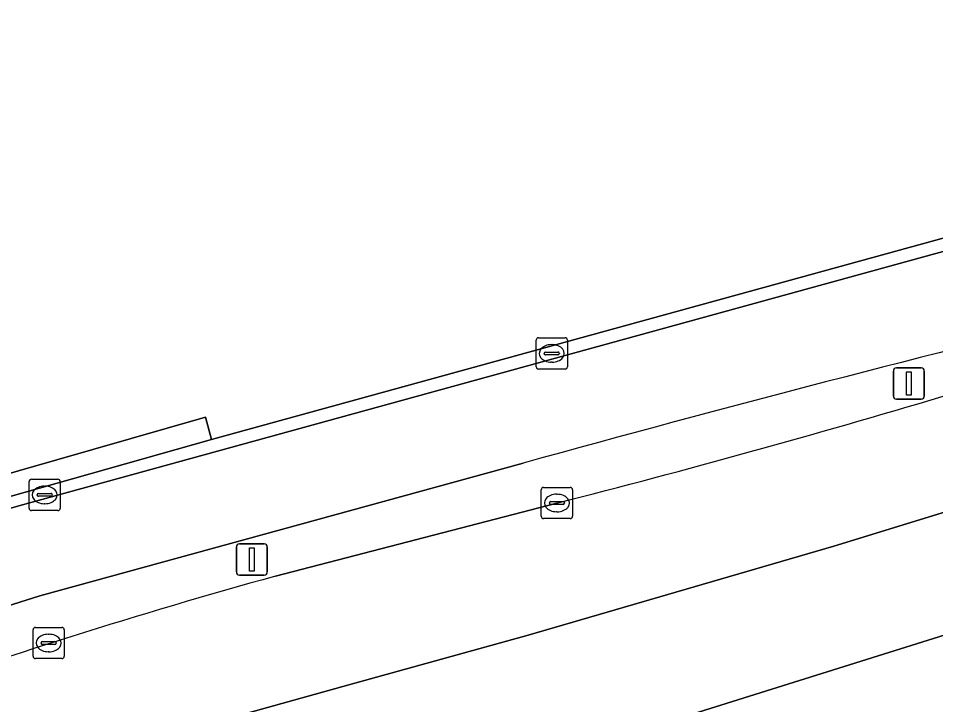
# Model space of a CAD drawing. Extents: x 160806 to 161707, y 383696 to 384148.
# Drawn here: x 161084.21 to 161113.59, y 383825.12 to 383847.08 of the extents above; entities that cross this region are included whole.
import ezdxf

# ---------------------------------------------------------------- set-up
doc = ezdxf.new("R2010")
doc.units = 0
for name, color, linetype in [('IMGEO_Berm_groen', 7, 'Continuous'), ('IMGEO_Kolk', 7, 'Continuous'), ('IMGEO_Lichtmast', 7, 'Continuous'), ('IMGEO_OVBaan_gesloten', 7, 'Continuous'), ('IMGEO_Parkeervlak_halfverhard', 7, 'Continuous'), ('IMGEO_Rijbaan_lokaal_gesloten', 7, 'Continuous'), ('IMGEO_Rijbaan_lokaal_open', 7, 'Continuous'), ('IMGEO_Verkeerseiland_open', 7, 'Continuous'), ('IMGEO_Verkeersregelinstallatiepaal', 7, 'Continuous'), ('IMGEO_Voetpad_open', 7, 'Continuous')]:
    doc.layers.add(name, color=color, linetype=linetype)

msp = doc.modelspace()

# ---------------------------------------------------------------- linework, layer by layer
at = {"layer": 'IMGEO_Berm_groen'}
msp.add_lwpolyline([(161074.049, 383828.547), (161075.032, 383828.83), (161074.917, 383829.232), (161090.4, 383833.597), (161090.201, 383834.315), (161078.217, 383830.885), (161077.849, 383832.078), (161073.796, 383830.844), (161073.576, 383843.824)], dxfattribs=at)
at = {"layer": 'IMGEO_Kolk'}
for p, q in [((161100.868, 383836.857), (161101.72, 383836.857)), ((161100.793, 383835.931), (161100.793, 383836.783)), ((161101.281, 383836.637), (161101.306, 383836.637)), ((161101.794, 383836.783), (161101.794, 383835.931)), ((161101.052, 383836.351), (161101.052, 383836.363)), ((161101.49, 383836.314), (161101.092, 383836.314)), ((161101.095, 383836.4), (161101.493, 383836.4)), ((161101.536, 383836.363), (161101.536, 383836.351)), ((161101.304, 383836.077), (161101.279, 383836.077)), ((161101.72, 383835.857), (161100.868, 383835.857)), ((161084.555, 383831.401), (161084.555, 383832.253)), ((161084.63, 383832.327), (161085.482, 383832.327)), ((161085.556, 383832.253), (161085.556, 383831.401)), ((161084.814, 383831.821), (161084.814, 383831.833)), ((161084.857, 383831.87), (161085.255, 383831.87)), ((161085.043, 383832.107), (161085.068, 383832.107)), ((161085.298, 383831.833), (161085.298, 383831.821)), ((161100.957, 383831.143), (161100.957, 383831.995)), ((161101.032, 383832.069), (161101.884, 383832.069)), ((161101.445, 383831.849), (161101.47, 383831.849)), ((161101.958, 383831.995), (161101.958, 383831.143)), ((161085.252, 383831.784), (161084.854, 383831.784)), ((161085.066, 383831.547), (161085.041, 383831.547)), ((161101.216, 383831.563), (161101.216, 383831.575)), ((161101.654, 383831.526), (161101.256, 383831.526)), ((161101.259, 383831.612), (161101.657, 383831.612)), ((161101.7, 383831.575), (161101.7, 383831.563)), ((161085.482, 383831.327), (161084.63, 383831.327)), ((161101.468, 383831.289), (161101.443, 383831.289)), ((161101.884, 383831.069), (161101.032, 383831.069)), ((161084.683, 383826.662), (161084.683, 383827.514)), ((161084.758, 383827.588), (161085.61, 383827.588)), ((161085.684, 383827.514), (161085.684, 383826.662)), ((161084.985, 383827.131), (161085.383, 383827.131)), ((161085.171, 383827.368), (161085.196, 383827.368)), ((161084.942, 383827.082), (161084.942, 383827.094)), ((161085.38, 383827.045), (161084.982, 383827.045)), ((161085.426, 383827.094), (161085.426, 383827.082)), ((161085.61, 383826.588), (161084.758, 383826.588)), ((161085.194, 383826.808), (161085.169, 383826.808))]:
    msp.add_line(p, q, dxfattribs=at)
for points in [[(161100.868, 383836.857), (161101.72, 383836.857)], [(161100.793, 383835.931), (161100.793, 383836.783)], [(161101.794, 383836.783), (161101.794, 383835.931)], [(161101.72, 383835.857), (161100.868, 383835.857)], [(161084.555, 383831.401), (161084.555, 383832.253)], [(161084.63, 383832.327), (161085.482, 383832.327)], [(161085.556, 383832.253), (161085.556, 383831.401)], [(161100.957, 383831.143), (161100.957, 383831.995)], [(161101.032, 383832.069), (161101.884, 383832.069)], [(161101.958, 383831.995), (161101.958, 383831.143)], [(161085.482, 383831.327), (161084.63, 383831.327)], [(161101.884, 383831.069), (161101.032, 383831.069)], [(161084.683, 383826.662), (161084.683, 383827.514)], [(161084.758, 383827.588), (161085.61, 383827.588)], [(161085.684, 383827.514), (161085.684, 383826.662)], [(161085.61, 383826.588), (161084.758, 383826.588)]]:
    msp.add_lwpolyline(points, dxfattribs=at)
for centre, radius, start, end in [((161100.87, 383836.781), 0.0765, 91.552, 178.448), ((161100.87, 383836.781), 0.0765, 91.552, 178.448), ((161101.718, 383836.781), 0.0765, 1.552, 88.448), ((161101.718, 383836.781), 0.0765, 1.552, 88.448), ((161101.092, 383836.36), 0.0403, 85.8775, 175.7526), ((161101.089, 383836.35), 0.0366, 178.938, 274.7102), ((161101.493, 383836.357), 0.043, 264.8664, 352.4533), ((161101.497, 383836.362), 0.0386, 1.7309, 96.639), ((161100.87, 383835.933), 0.0765, 181.552, 268.448), ((161100.87, 383835.933), 0.0765, 181.552, 268.448), ((161101.718, 383835.933), 0.0765, 271.552, 358.448), ((161101.718, 383835.933), 0.0765, 271.552, 358.448), ((161084.632, 383832.251), 0.0765, 91.552, 178.448), ((161084.632, 383832.251), 0.0765, 91.552, 178.448), ((161085.48, 383832.251), 0.0765, 1.552, 88.448), ((161085.48, 383832.251), 0.0765, 1.552, 88.448), ((161084.854, 383831.83), 0.0403, 85.8775, 175.7526), ((161084.851, 383831.82), 0.0366, 178.938, 274.7102), ((161085.255, 383831.827), 0.043, 264.8664, 352.4533), ((161085.259, 383831.832), 0.0386, 1.7309, 96.639), ((161101.034, 383831.993), 0.0765, 91.552, 178.448), ((161101.034, 383831.993), 0.0765, 91.552, 178.448), ((161101.882, 383831.993), 0.0765, 1.552, 88.448), ((161101.882, 383831.993), 0.0765, 1.552, 88.448), ((161101.256, 383831.572), 0.0403, 85.8775, 175.7526), ((161101.253, 383831.562), 0.0366, 178.938, 274.7102), ((161101.657, 383831.569), 0.043, 264.8664, 352.4533), ((161101.661, 383831.574), 0.0386, 1.7309, 96.639), ((161084.632, 383831.403), 0.0765, 181.552, 268.448), ((161084.632, 383831.403), 0.0765, 181.552, 268.448), ((161085.48, 383831.403), 0.0765, 271.552, 358.448), ((161085.48, 383831.403), 0.0765, 271.552, 358.448), ((161101.034, 383831.145), 0.0765, 181.552, 268.448), ((161101.034, 383831.145), 0.0765, 181.552, 268.448), ((161101.882, 383831.145), 0.0765, 271.552, 358.448), ((161101.882, 383831.145), 0.0765, 271.552, 358.448), ((161084.76, 383827.512), 0.0765, 91.552, 178.448), ((161084.76, 383827.512), 0.0765, 91.552, 178.448), ((161085.608, 383827.512), 0.0765, 1.552, 88.448), ((161085.608, 383827.512), 0.0765, 1.552, 88.448), ((161084.982, 383827.091), 0.0403, 85.8775, 175.7526), ((161085.387, 383827.093), 0.0386, 1.7309, 96.639), ((161084.979, 383827.081), 0.0366, 178.938, 274.7102), ((161085.383, 383827.088), 0.043, 264.8664, 352.4533), ((161084.76, 383826.664), 0.0765, 181.552, 268.448), ((161084.76, 383826.664), 0.0765, 181.552, 268.448), ((161085.608, 383826.664), 0.0765, 271.552, 358.448), ((161085.608, 383826.664), 0.0765, 271.552, 358.448)]:
    msp.add_arc(centre, radius, start, end, dxfattribs=at)
for centre, major_axis, ratio, start_param, end_param in [((161101.28, 383836.357), (-0.387, 0.002), 0.722429, 4.712389, 7.853982), ((161101.305, 383836.357), (-0.39, 0.002), 0.717154, 1.570796, 4.712389), ((161085.042, 383831.827), (-0.387, 0.002), 0.722429, 4.712389, 7.853982), ((161085.067, 383831.827), (-0.39, 0.002), 0.717154, 1.570796, 4.712389), ((161101.444, 383831.569), (-0.387, 0.002), 0.722429, 4.712389, 7.853982), ((161101.469, 383831.569), (-0.39, 0.002), 0.717154, 1.570796, 4.712389), ((161085.17, 383827.088), (-0.387, 0.002), 0.722429, 4.712389, 7.853982), ((161085.195, 383827.088), (-0.39, 0.002), 0.717154, 1.570796, 4.712389)]:
    msp.add_ellipse(centre, major_axis=major_axis, ratio=ratio, start_param=start_param, end_param=end_param, dxfattribs=at)
at = {"layer": 'IMGEO_Lichtmast'}
for p, q in [((161112.231, 383834.993), (161112.231, 383835.793)), ((161112.231, 383835.793), (161112.231, 383834.993)), ((161112.331, 383835.893), (161113.121, 383835.893)), ((161113.121, 383835.893), (161112.331, 383835.893)), ((161113.221, 383835.793), (161113.221, 383834.993)), ((161113.221, 383834.993), (161113.221, 383835.793)), ((161113.121, 383834.893), (161112.331, 383834.893)), ((161112.331, 383834.893), (161113.121, 383834.893))]:
    msp.add_line(p, q, dxfattribs=at)
msp.add_lwpolyline([(161112.651, 383835.768), (161112.801, 383835.768), (161112.801, 383835.018), (161112.651, 383835.018), (161112.651, 383835.768)], dxfattribs=at)
for centre, start, end in [((161112.331, 383835.793), 90, 180), ((161112.331, 383835.793), 90, 180), ((161113.121, 383835.793), 0, 90), ((161113.121, 383835.793), 360, 90), ((161112.331, 383834.993), 180, 270), ((161112.331, 383834.993), 180, 270), ((161113.121, 383834.993), 270, 0), ((161113.121, 383834.993), 270, 0)]:
    msp.add_arc(centre, 0.1, start, end, dxfattribs=at)
at = {"layer": 'IMGEO_OVBaan_gesloten'}
for points in [[(161120.869, 383829.535), (161122.015, 383829.891), (161122.432, 383829.933), (161122.368, 383830.155), (161136.291, 383834.484), (161137.255, 383834.789), (161142.482, 383836.411), (161141.444, 383839.88), (161132.962, 383837.214), (161124.542, 383834.598), (161115.848, 383831.883), (161110.326, 383830.192), (161100.542, 383827.341), (161094.8, 383825.75), (161086.795, 383823.519), (161084.584, 383822.638), (161082.788, 383821.423), (161081.74, 383820.251), (161081, 383819.203), (161080.507, 383817.662), (161080.212, 383816.06), (161079.864, 383814.489)], [(161080.212, 383816.06), (161080.507, 383817.662), (161081, 383819.203), (161081.74, 383820.251), (161082.788, 383821.423), (161084.584, 383822.638), (161086.795, 383823.519), (161094.8, 383825.75), (161100.542, 383827.341), (161110.326, 383830.192), (161115.848, 383831.883), (161124.542, 383834.598), (161132.962, 383837.214)], [(161101.458, 383831.568), (161092.45, 383829.226)], [(161089.252, 383819.566), (161090.294, 383819.951), (161096.267, 383821.815), (161105.102, 383824.601), (161120.869, 383829.535)]]:
    msp.add_lwpolyline(points, dxfattribs=at)
for centre, radius, start, end in [((161024.375, 384134.569), 312.653, 284.2732, 286.62543), ((161142.261, 383648.752), 187.222, 105.42944, 109.59507)]:
    msp.add_arc(centre, radius, start, end, dxfattribs=at)
at = {"layer": 'IMGEO_Parkeervlak_halfverhard'}
msp.add_lwpolyline([(161073.576, 383843.824), (161073.796, 383830.844), (161077.849, 383832.078), (161078.217, 383830.885), (161090.201, 383834.315), (161090.4, 383833.597), (161122.163, 383842.339), (161122.277, 383841.94), (161123.615, 383842.308), (161120.21, 383852.825)], dxfattribs=at)
at = {"layer": 'IMGEO_Rijbaan_lokaal_gesloten'}
msp.add_lwpolyline([(161120.017, 383836.894), (161120.065, 383836.729), (161124.928, 383838.252), (161123.615, 383842.308), (161122.277, 383841.94), (161084.231, 383831.477), (161075.032, 383828.83), (161074.049, 383828.547), (161075.353, 383825.582), (161084.9, 383828.593), (161100.376, 383832.847)], dxfattribs=at)
msp.add_arc((161275.347, 383199.747), 656.833, 103.700097, 105.449331, dxfattribs=at)
at = {"layer": 'IMGEO_Rijbaan_lokaal_open'}
msp.add_lwpolyline([(161122.277, 383841.94), (161122.163, 383842.339), (161090.4, 383833.597), (161074.917, 383829.232), (161075.032, 383828.83), (161084.231, 383831.477)], close=True, dxfattribs=at)
at = {"layer": 'IMGEO_Verkeerseiland_open'}
for points in [[(161100.376, 383832.847), (161084.9, 383828.593), (161075.353, 383825.582)], [(161092.45, 383829.226), (161101.458, 383831.568)]]:
    msp.add_lwpolyline(points, dxfattribs=at)
for centre, radius, start, end in [((161275.347, 383199.747), 656.833, 103.700097, 105.449331), ((161024.375, 384134.569), 312.653, 284.2732, 286.62543), ((161142.261, 383648.752), 187.222, 105.42944, 109.59507)]:
    msp.add_arc(centre, radius, start, end, dxfattribs=at)
at = {"layer": 'IMGEO_Verkeersregelinstallatiepaal'}
for p, q in [((161091.195, 383829.362), (161091.195, 383830.162)), ((161091.195, 383830.162), (161091.195, 383829.362)), ((161091.295, 383830.262), (161092.085, 383830.262)), ((161092.085, 383830.262), (161091.295, 383830.262)), ((161092.185, 383830.162), (161092.185, 383829.362)), ((161092.185, 383829.362), (161092.185, 383830.162)), ((161092.085, 383829.262), (161091.295, 383829.262)), ((161091.295, 383829.262), (161092.085, 383829.262))]:
    msp.add_line(p, q, dxfattribs=at)
msp.add_lwpolyline([(161091.615, 383830.137), (161091.765, 383830.137), (161091.765, 383829.387), (161091.615, 383829.387), (161091.615, 383830.137)], dxfattribs=at)
for centre, start, end in [((161091.295, 383830.162), 90, 180), ((161091.295, 383830.162), 90, 180), ((161092.085, 383830.162), 0, 90), ((161092.085, 383830.162), 360, 90), ((161091.295, 383829.362), 180, 270), ((161091.295, 383829.362), 180, 270), ((161092.085, 383829.362), 270, 0), ((161092.085, 383829.362), 270, 0)]:
    msp.add_arc(centre, 0.1, start, end, dxfattribs=at)
at = {"layer": 'IMGEO_Voetpad_open'}
msp.add_lwpolyline([(161125.481, 383828.183), (161125.792, 383828.281), (161122.795, 383829.827), (161122.432, 383829.933), (161122.015, 383829.891), (161120.869, 383829.535), (161105.102, 383824.601), (161096.267, 383821.815), (161090.294, 383819.951), (161089.252, 383819.566)], dxfattribs=at)

doc.saveas('drawing.dxf')
